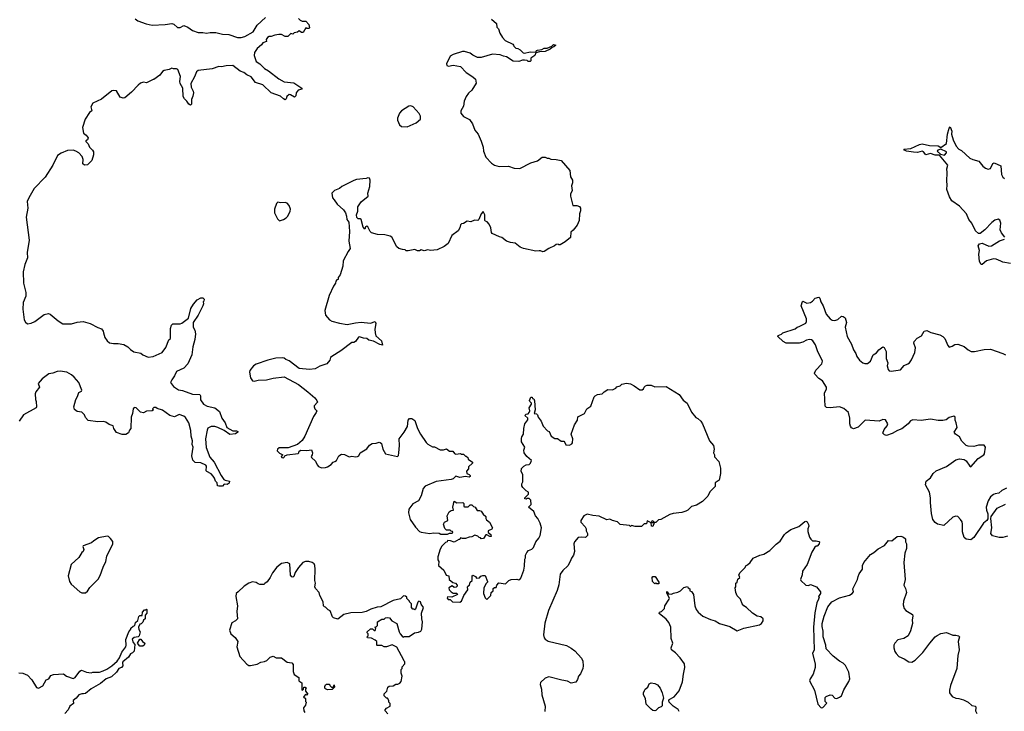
# Model space of a CAD drawing. Extents: x 2293878 to 2522763, y 823964 to 1006972.
# Tile 273 of 407: x 2401884 to 2412381, y 898819 to 906196. Entities that reach past the tile are written whole.
import ezdxf

# ---------------------------------------------------------------- set-up
doc = ezdxf.new("R2010")
doc.units = 0

msp = doc.modelspace()

# ---------------------------------------------------------------- linework, layer by layer
at = {"layer": '0CON20XD'}
for points in [[(2404855, 906210), (2404875, 906190), (2404895, 906180), (2404935, 906180), (2404967, 906145), (2404972, 906108), (2404965, 906102), (2404945, 906102), (2404935, 906110), (2404905, 906058), (2404888, 906058), (2404865, 906078), (2404845, 906062), (2404810, 906055), (2404795, 906040), (2404773, 906047), (2404742, 906018), (2404715, 906017), (2404675, 906036), (2404646, 906036), (2404605, 906031), (2404563, 906017), (2404542, 906018), (2404525, 906007), (2404513, 905985), (2404515, 905962), (2404475, 905948), (2404462, 905928), (2404415, 905887), (2404388, 905845), (2404382, 905815), (2404405, 905750), (2404444, 905724), (2404494, 905675), (2404535, 905651), (2404645, 905563), (2404705, 905534), (2404805, 905522), (2404890, 905465), (2404890, 905455), (2404852, 905445), (2404833, 905415), (2404827, 905383), (2404815, 905370), (2404770, 905395), (2404755, 905397), (2404732, 905378), (2404725, 905350), (2404715, 905342), (2404695, 905350), (2404665, 905380), (2404565, 905414), (2404475, 905501), (2404399, 905525), (2404353, 905585), (2404305, 905606), (2404275, 905631), (2404235, 905645), (2404155, 905706), (2404085, 905705), (2404035, 905692), (2404005, 905695), (2403935, 905670), (2403785, 905655), (2403770, 905640), (2403747, 905585), (2403708, 905515), (2403710, 905475), (2403734, 905435), (2403736, 905415), (2403730, 905380), (2403714, 905345), (2403716, 905295), (2403705, 905283), (2403688, 905295), (2403667, 905327), (2403640, 905350), (2403626, 905375), (2403622, 905465), (2403596, 905516), (2403592, 905535), (2403598, 905588), (2403569, 905665), (2403555, 905673), (2403525, 905672), (2403505, 905680), (2403477, 905663), (2403425, 905652), (2403405, 905642), (2403378, 905605), (2403315, 905558), (2403305, 905558), (2403235, 905522), (2403205, 905528), (2403173, 905517), (2403145, 905498), (2403076, 905424), (2403005, 905362), (2402985, 905358), (2402955, 905368), (2402915, 905438), (2402885, 905442), (2402865, 905437), (2402755, 905349), (2402664, 905306), (2402643, 905265), (2402652, 905225), (2402628, 905205), (2402580, 905135), (2402553, 905045), (2402564, 904985), (2402593, 904963), (2402613, 904935), (2402608, 904915), (2402588, 904905), (2402590, 904895), (2402613, 904873), (2402629, 904835), (2402659, 904805), (2402669, 904785), (2402671, 904755), (2402652, 904695), (2402605, 904647), (2402573, 904643), (2402558, 904658), (2402560, 904705), (2402551, 904735), (2402515, 904774), (2402482, 904795), (2402455, 904803), (2402395, 904802), (2402325, 904772), (2402285, 904747), (2402236, 904645), (2402154, 904516), (2402037, 904395), (2401981, 904295), (2401964, 904255), (2401969, 904185), (2401951, 904091), (2401985, 903845), (2401964, 903714), (2401965, 903655), (2401938, 903585), (2401922, 903505), (2401924, 903385), (2401950, 903285), (2401950, 903245), (2401922, 903178), (2401917, 903107), (2401932, 902995), (2401945, 902970), (2401965, 902950), (2402005, 902958), (2402044, 902976), (2402145, 903050), (2402192, 903062), (2402210, 903055), (2402295, 902982), (2402345, 902950), (2402435, 902951), (2402495, 902971), (2402560, 902975), (2402635, 902954), (2402715, 902912), (2402755, 902900), (2402772, 902875), (2402776, 902856), (2402790, 902805), (2402815, 902770), (2402840, 902750), (2402885, 902741), (2402935, 902743), (2402995, 902730), (2403035, 902707), (2403065, 902677), (2403102, 902652), (2403175, 902640), (2403195, 902622), (2403255, 902596), (2403306, 902604), (2403404, 902646), (2403441, 902699), (2403475, 902780), (2403490, 902795), (2403493, 902903), (2403502, 902938), (2403515, 902950), (2403595, 902952), (2403612, 902958), (2403685, 903011), (2403708, 903115), (2403735, 903163), (2403775, 903209), (2403815, 903228), (2403835, 903230), (2403850, 903215), (2403847, 903193), (2403840, 903185), (2403842, 903165), (2403836, 903145), (2403788, 903045), (2403732, 902965), (2403734, 902915), (2403750, 902885), (2403759, 902845), (2403752, 902785), (2403729, 902705), (2403718, 902622), (2403675, 902525), (2403635, 902478), (2403554, 902445), (2403535, 902398), (2403504, 902355), (2403492, 902325), (2403522, 902285), (2403575, 902247), (2403619, 902239), (2403725, 902202), (2403805, 902199), (2403812, 902185), (2403812, 902142), (2403844, 902095), (2403884, 902074), (2403963, 902055), (2404015, 902016), (2404039, 901945), (2404076, 901896), (2404091, 901845), (2404155, 901812), (2404195, 901812), (2404208, 901805), (2404208, 901795), (2404185, 901780), (2404125, 901771), (2404063, 901813), (2403996, 901845)], [(2403114, 906204), (2403142, 906185), (2403231, 906151), (2403295, 906136), (2403435, 906143), (2403505, 906156), (2403527, 906147), (2403565, 906111), (2403595, 906111), (2403635, 906132), (2403676, 906116), (2403725, 906081), (2403785, 906058), (2403835, 906060), (2403875, 906052), (2403915, 906058), (2403975, 906058), (2404045, 906042), (2404114, 906036), (2404205, 906006), (2404245, 906004), (2404285, 906015), (2404374, 906065), (2404415, 906136), (2404505, 906219)], [(2406915, 906200), (2406968, 906155), (2406970, 906115), (2406988, 906098), (2407003, 906053), (2407030, 906005), (2407060, 905975), (2407140, 905935), (2407150, 905925), (2407152, 905912), (2407172, 905892), (2407195, 905890), (2407220, 905875), (2407252, 905842), (2407265, 905838), (2407325, 905851), (2407385, 905850), (2407394, 905866), (2407405, 905872), (2407452, 905878), (2407477, 905893), (2407508, 905892), (2407558, 905912), (2407575, 905930), (2407600, 905925), (2407580, 905905), (2407560, 905900), (2407538, 905882), (2407485, 905857), (2407425, 905853), (2407388, 905842), (2407377, 905813), (2407333, 905785), (2407332, 905758), (2407325, 905750), (2407305, 905750), (2407295, 905760), (2407265, 905763), (2407245, 905763), (2407205, 905750), (2407145, 905752), (2407075, 905798), (2407043, 905807), (2407005, 905820), (2406925, 905829), (2406805, 905792), (2406765, 905792), (2406715, 905818), (2406685, 905840), (2406625, 905857), (2406604, 905856), (2406505, 905826), (2406475, 905806), (2406433, 905723), (2406437, 905707), (2406455, 905701), (2406505, 905710), (2406585, 905697), (2406645, 905632), (2406716, 905586), (2406745, 905560), (2406752, 905518), (2406706, 905444), (2406668, 905412), (2406643, 905375), (2406623, 905325), (2406616, 905275), (2406588, 905222), (2406588, 905198), (2406614, 905164), (2406680, 905130), (2406710, 905085), (2406735, 905018), (2406770, 904975), (2406805, 904900), (2406826, 904836), (2406827, 904795), (2406855, 904728), (2406914, 904664), (2406945, 904644), (2406995, 904630), (2407095, 904633), (2407155, 904613), (2407215, 904608), (2407335, 904669), (2407405, 904690), (2407455, 904728), (2407485, 904730), (2407508, 904718), (2407525, 904720), (2407547, 904707), (2407605, 904706), (2407655, 904692), (2407748, 904588), (2407755, 904520), (2407778, 904485), (2407777, 904455), (2407767, 904425), (2407773, 904375), (2407756, 904335), (2407757, 904315), (2407780, 904215), (2407825, 904214), (2407852, 904202), (2407863, 904185), (2407864, 904156), (2407851, 904125), (2407850, 904055), (2407827, 904005), (2407785, 903950), (2407761, 903929), (2407755, 903872), (2407698, 903825), (2407645, 903793), (2407633, 903793), (2407625, 903800), (2407605, 903798), (2407587, 903783), (2407524, 903756), (2407475, 903722), (2407461, 903721), (2407435, 903732), (2407422, 903732), (2407385, 903726), (2407255, 903754), (2407221, 903771), (2407165, 903812), (2407115, 903818), (2407075, 903832), (2407025, 903872), (2406998, 903878), (2406922, 903915), (2406913, 903925), (2406907, 903975), (2406888, 904015), (2406869, 904039), (2406850, 904045), (2406842, 904055), (2406842, 904115), (2406825, 904150), (2406802, 904125), (2406778, 904065), (2406767, 904053), (2406734, 904056), (2406695, 904040), (2406655, 904048), (2406617, 904023), (2406595, 904020), (2406583, 904007), (2406578, 903975), (2406558, 903945), (2406492, 903895), (2406451, 903809), (2406409, 903775), (2406335, 903741), (2406265, 903733), (2406235, 903740), (2406195, 903732), (2406165, 903742), (2406145, 903732), (2406125, 903732), (2406095, 903743), (2406025, 903730), (2406005, 903732), (2405992, 903742), (2405965, 903743), (2405926, 903756), (2405905, 903773), (2405851, 903875), (2405835, 903885), (2405775, 903901), (2405700, 903905), (2405635, 903924), (2405620, 903935), (2405597, 903985), (2405585, 903992), (2405572, 903985), (2405563, 903963), (2405544, 903984), (2405523, 904063), (2405512, 904072), (2405493, 904073), (2405478, 904085), (2405473, 904113), (2405489, 904155), (2405490, 904200), (2405525, 904253), (2405598, 904315), (2405596, 904345), (2405618, 904415), (2405620, 904485), (2405614, 904504), (2405595, 904510), (2405578, 904502), (2405475, 904490), (2405445, 904480), (2405318, 904415), (2405294, 904396), (2405240, 904375), (2405210, 904345), (2405218, 904295), (2405238, 904275), (2405267, 904227), (2405335, 904168), (2405357, 904135), (2405369, 904099), (2405373, 904065), (2405392, 904035), (2405401, 903935), (2405393, 903835), (2405408, 903755), (2405386, 903724), (2405333, 903625), (2405330, 903565), (2405302, 903475), (2405280, 903445), (2405280, 903425), (2405265, 903420), (2405253, 903407), (2405250, 903385), (2405228, 903355), (2405182, 903255), (2405138, 903095), (2405143, 903045), (2405188, 902995), (2405211, 902981), (2405295, 902958), (2405375, 902946), (2405465, 902964), (2405525, 902968), (2405625, 902958), (2405675, 902977), (2405679, 902955), (2405670, 902895), (2405672, 902855), (2405682, 902825), (2405742, 902772), (2405750, 902725), (2405725, 902730), (2405655, 902766), (2405605, 902778), (2405585, 902797), (2405548, 902798), (2405505, 902813), (2405495, 902808), (2405465, 902763), (2405445, 902752), (2405425, 902753), (2405306, 902664), (2405210, 902605), (2405198, 902592), (2405190, 902565), (2405158, 902525), (2405085, 902500), (2405035, 902472), (2404973, 902463), (2404865, 902477), (2404758, 902558), (2404722, 902572), (2404705, 902586), (2404685, 902590), (2404615, 902584), (2404530, 902565), (2404405, 902521), (2404376, 902504), (2404338, 902455), (2404333, 902435), (2404344, 902375), (2404365, 902342), (2404385, 902340), (2404425, 902350), (2404514, 902356), (2404585, 902372), (2404705, 902387), (2404855, 902304), (2404954, 902226), (2405031, 902161), (2405053, 902133), (2405059, 902115), (2405024, 902076), (2405022, 902065), (2405030, 902045), (2405050, 902025), (2405046, 902005), (2405016, 901964), (2404922, 901755), (2404895, 901709), (2404847, 901663), (2404745, 901629), (2404651, 901629), (2404632, 901615), (2404628, 901598), (2404655, 901572), (2404690, 901555), (2404672, 901535), (2404680, 901525), (2404695, 901523), (2404705, 901530), (2404710, 901545), (2404736, 901554), (2404852, 901568), (2404860, 901575), (2404862, 901595), (2404880, 901605), (2404945, 901599), (2404995, 901608), (2405004, 901575), (2405002, 901555), (2404991, 901535), (2404994, 901525), (2405036, 901486), (2405055, 901448), (2405070, 901430), (2405103, 901417), (2405145, 901419), (2405165, 901426), (2405205, 901451), (2405224, 901476), (2405244, 901484), (2405261, 901495), (2405285, 901543), (2405315, 901560), (2405347, 901557), (2405395, 901534), (2405425, 901541), (2405464, 901534), (2405485, 901537), (2405498, 901545), (2405514, 901576), (2405585, 901618), (2405614, 901656), (2405643, 901677), (2405685, 901678), (2405715, 901688), (2405727, 901687), (2405742, 901675), (2405754, 901614), (2405784, 901564), (2405910, 901535), (2405922, 901548), (2405927, 901575), (2405932, 901655), (2405928, 901725), (2405983, 901797), (2406018, 901855), (2406027, 901925), (2406039, 901941), (2406063, 901943), (2406095, 901920), (2406126, 901835), (2406156, 901775), (2406217, 901685), (2406235, 901667), (2406285, 901638), (2406305, 901638), (2406365, 901608), (2406402, 901608), (2406435, 901620), (2406465, 901592), (2406500, 901595), (2406520, 901570), (2406535, 901562), (2406585, 901568), (2406595, 901560), (2406615, 901560), (2406635, 901540), (2406645, 901540), (2406660, 901525), (2406665, 901510), (2406710, 901475), (2406710, 901465), (2406670, 901425), (2406670, 901405), (2406648, 901382), (2406652, 901355), (2406676, 901346), (2406686, 901335), (2406686, 901324), (2406675, 901316), (2406635, 901323), (2406575, 901312), (2406535, 901328), (2406505, 901300), (2406485, 901293), (2406325, 901271), (2406208, 901222), (2406186, 901194), (2406164, 901116), (2406137, 901063), (2406075, 901032), (2406031, 900975), (2406029, 900935), (2406047, 900865), (2406104, 900784), (2406147, 900737), (2406165, 900728), (2406255, 900717), (2406295, 900722), (2406355, 900720), (2406375, 900710), (2406445, 900710), (2406465, 900720), (2406495, 900720), (2406500, 900725), (2406498, 900738), (2406485, 900740), (2406475, 900750), (2406435, 900750), (2406415, 900770), (2406402, 900815), (2406414, 900836), (2406450, 900855), (2406442, 900905), (2406462, 900945), (2406485, 900960), (2406510, 900965), (2406500, 900995), (2406515, 901060), (2406545, 901042), (2406607, 901047), (2406620, 901035), (2406620, 901005), (2406625, 901000), (2406665, 901000), (2406685, 901020), (2406705, 901020), (2406722, 901002), (2406740, 900995), (2406762, 900962), (2406785, 900962), (2406805, 900952), (2406825, 900920), (2406852, 900895), (2406852, 900875)], [(2406015, 905052), (2406112, 905095), (2406158, 905135), (2406158, 905165), (2406142, 905195), (2406080, 905265), (2406055, 905278), (2406032, 905275), (2405955, 905223), (2405933, 905197), (2405910, 905145), (2405910, 905125), (2405934, 905074), (2405955, 905058), (2406015, 905052)], [(2412387, 903875), (2412352, 903922), (2412337, 903955), (2412344, 904025), (2412335, 904056), (2412315, 904069), (2412282, 904058), (2412249, 904031), (2412175, 903954), (2412125, 903916), (2412105, 903916), (2412073, 903943), (2412036, 904025), (2412005, 904066), (2411978, 904125), (2411905, 904206), (2411822, 904262), (2411796, 904306), (2411769, 904385), (2411774, 904435), (2411768, 904475), (2411772, 904565), (2411768, 904605), (2411780, 904645), (2411691, 904751), (2411645, 904750), (2411595, 904769), (2411545, 904755), (2411520, 904785), (2411505, 904793), (2411455, 904780), (2411415, 904782), (2411340, 904795), (2411318, 904805), (2411310, 904815), (2411385, 904820), (2411476, 904864), (2411505, 904871), (2411585, 904853), (2411675, 904849), (2411705, 904833), (2411766, 904875), (2411776, 904975), (2411795, 905040), (2411805, 905052), (2411821, 905005), (2411820, 904975), (2411835, 904915), (2411868, 904848), (2411895, 904814), (2411925, 904800), (2412015, 904720), (2412045, 904704), (2412109, 904685), (2412151, 904635), (2412181, 904611), (2412208, 904602), (2412235, 904609), (2412259, 904661), (2412272, 904668), (2412345, 904637), (2412351, 904545), (2412366, 904516), (2412385, 904502)], [(2411745, 904752), (2411766, 904775), (2411764, 904785), (2411705, 904813), (2411671, 904805), (2411666, 904795), (2411701, 904761), (2411745, 904752)], [(2404655, 904052), (2404695, 904063), (2404725, 904082), (2404741, 904099), (2404768, 904155), (2404770, 904175), (2404757, 904215), (2404735, 904240), (2404715, 904247), (2404665, 904242), (2404635, 904250), (2404622, 904235), (2404600, 904175), (2404601, 904135), (2404632, 904072), (2404655, 904052)], [(2412446, 903596), (2412365, 903610), (2412345, 903620), (2412295, 903643), (2412265, 903646), (2412192, 903625), (2412145, 903584), (2412134, 903584), (2412117, 903617), (2412109, 903695), (2412116, 903735), (2412104, 903785), (2412117, 903805), (2412145, 903811), (2412215, 903781), (2412245, 903782), (2412332, 903838), (2412384, 903856)], [(2412405, 901200), (2412356, 901174), (2412322, 901145), (2412285, 901140), (2412265, 901130), (2412236, 901105), (2412208, 901065), (2412189, 900995), (2412192, 900965), (2412207, 900925), (2412207, 900873), (2412196, 900854), (2412160, 900825), (2412056, 900674), (2412025, 900649), (2411975, 900656), (2411954, 900674), (2411934, 900734), (2411937, 900815), (2411931, 900841), (2411916, 900866), (2411885, 900898), (2411865, 900902), (2411831, 900889), (2411735, 900802), (2411670, 900815), (2411645, 900834), (2411621, 900865), (2411605, 900930), (2411593, 901045), (2411595, 901095), (2411584, 901155), (2411540, 901235), (2411549, 901275), (2411595, 901309), (2411624, 901355), (2411655, 901384), (2411765, 901429), (2411865, 901501), (2411905, 901511), (2411955, 901504), (2411975, 901490), (2412015, 901433), (2412025, 901428), (2412104, 901516), (2412162, 901555), (2412169, 901565), (2412181, 901635), (2412168, 901658), (2412105, 901658), (2412055, 901643), (2411995, 901647), (2411975, 901655), (2411929, 901699), (2411905, 901745), (2411860, 901775), (2411848, 901795), (2411878, 901845), (2411867, 901897), (2411858, 901925), (2411858, 901955), (2411845, 901966), (2411795, 901952), (2411761, 901929), (2411725, 901920), (2411675, 901920), (2411595, 901936), (2411495, 901922), (2411405, 901929), (2411383, 901917), (2411355, 901885), (2411289, 901831), (2411243, 901815), (2411185, 901781), (2411125, 901760), (2411105, 901768), (2411088, 901785), (2411099, 901825), (2411133, 901865), (2411140, 901885), (2411115, 901926), (2411085, 901931), (2411046, 901914), (2410898, 901925), (2410825, 901851), (2410775, 901830), (2410754, 901844), (2410741, 901861), (2410734, 901885), (2410736, 901946), (2410722, 902005), (2410669, 902049), (2410625, 902068), (2410525, 902056), (2410485, 902061), (2410470, 902075), (2410466, 902215), (2410484, 902255), (2410484, 902275), (2410442, 902342), (2410405, 902368), (2410360, 902415), (2410358, 902425), (2410372, 902458), (2410437, 902525), (2410442, 902555), (2410389, 902665), (2410367, 902727), (2410340, 902770), (2410325, 902782), (2410304, 902786), (2410272, 902778), (2410235, 902756), (2410195, 902747), (2410056, 902746), (2410022, 902762), (2409967, 902815), (2409971, 902829), (2410005, 902842), (2410020, 902855), (2410152, 902898), (2410173, 902917), (2410195, 902922), (2410265, 902960), (2410272, 902975), (2410273, 903005), (2410216, 903145), (2410231, 903189), (2410235, 903192), (2410255, 903181), (2410275, 903171), (2410315, 903179), (2410337, 903193), (2410365, 903226), (2410405, 903236), (2410416, 903225), (2410426, 903185), (2410450, 903145), (2410482, 903055), (2410525, 903004), (2410545, 902992), (2410575, 902986), (2410605, 902998), (2410645, 903032), (2410665, 903029), (2410685, 903016), (2410698, 902965), (2410684, 902915), (2410706, 902816), (2410754, 902734), (2410772, 902675), (2410797, 902637), (2410808, 902605), (2410838, 902565), (2410872, 902535), (2410895, 902527), (2410922, 902528), (2410956, 902554), (2410985, 902620), (2411019, 902641), (2411042, 902675), (2411085, 902707), (2411099, 902699), (2411122, 902655), (2411122, 902582), (2411138, 902535), (2411134, 902505), (2411143, 902465), (2411155, 902449), (2411175, 902446), (2411275, 902460), (2411313, 902507), (2411352, 902525), (2411370, 902535), (2411392, 902568), (2411426, 902646), (2411436, 902695), (2411418, 902745), (2411422, 902765), (2411451, 902799), (2411500, 902825), (2411528, 902875), (2411555, 902881), (2411599, 902859), (2411695, 902834), (2411725, 902818), (2411746, 902795), (2411779, 902719), (2411794, 902704), (2411825, 902712), (2411855, 902730), (2411885, 902734), (2411955, 902709), (2411996, 902675), (2412028, 902658), (2412065, 902657), (2412165, 902679), (2412235, 902683), (2412366, 902636), (2412395, 902620)], [(2403996, 901845), (2403965, 901856), (2403925, 901858), (2403891, 901839), (2403882, 901818), (2403866, 901725), (2403872, 901632), (2403910, 901530), (2403956, 901476), (2404030, 901335), (2404061, 901291), (2404073, 901283), (2404122, 901272), (2404116, 901254), (2404095, 901238), (2404065, 901240), (2404045, 901220), (2404005, 901220), (2403994, 901225), (2403988, 901255), (2403970, 901275), (2403961, 901305), (2403947, 901327), (2403925, 901351), (2403878, 901375), (2403870, 901385), (2403874, 901434), (2403867, 901445), (2403815, 901470), (2403755, 901472), (2403728, 901498), (2403720, 901545), (2403734, 901635), (2403724, 901665), (2403725, 901705), (2403713, 901755), (2403709, 901815), (2403686, 901895), (2403651, 901951), (2403635, 901967), (2403585, 901983), (2403535, 901961), (2403485, 901974), (2403405, 902031), (2403348, 902048), (2403335, 902060), (2403315, 902060), (2403300, 902045), (2403310, 902035), (2403297, 902023), (2403235, 902020), (2403205, 902002), (2403170, 902010), (2403126, 902055), (2403105, 902060), (2403092, 902045), (2403086, 901995), (2403071, 901955), (2403070, 901835), (2403053, 901817), (2403045, 901790), (2403015, 901772), (2402975, 901772), (2402915, 901792), (2402888, 901835), (2402880, 901865), (2402838, 901878), (2402802, 901902), (2402775, 901910), (2402715, 901908), (2402615, 901922), (2402584, 901954), (2402575, 901980), (2402545, 902010), (2402495, 902016), (2402469, 902039), (2402461, 902065), (2402481, 902145), (2402499, 902175), (2402515, 902219), (2402541, 902235), (2402547, 902245), (2402515, 902325), (2402465, 902384), (2402435, 902409), (2402387, 902437), (2402315, 902447), (2402282, 902445), (2402236, 902424), (2402195, 902418), (2402123, 902365), (2402080, 902315), (2402093, 902275), (2402057, 902225), (2402050, 902205), (2402053, 902145), (2402060, 902125), (2402062, 902065), (2402058, 902055), (2401925, 901980), (2401877, 901913)], [(2406852, 900875), (2406861, 900861), (2406892, 900835), (2406926, 900775), (2406919, 900761), (2406880, 900745), (2406880, 900725), (2406908, 900705), (2406910, 900685), (2406895, 900682), (2406865, 900700), (2406855, 900700), (2406828, 900662), (2406805, 900660), (2406795, 900670), (2406782, 900672), (2406768, 900688), (2406735, 900698), (2406705, 900680), (2406675, 900678), (2406635, 900662), (2406605, 900662), (2406585, 900670), (2406575, 900650), (2406565, 900650), (2406515, 900622), (2406477, 900637), (2406445, 900640), (2406440, 900625), (2406425, 900620), (2406385, 900580), (2406365, 900550), (2406340, 900465), (2406343, 900435), (2406352, 900415), (2406350, 900375), (2406406, 900326), (2406431, 900271), (2406460, 900265), (2406462, 900225), (2406503, 900193), (2406530, 900185), (2406548, 900165), (2406547, 900153), (2406537, 900143), (2406515, 900140), (2406495, 900158), (2406460, 900135), (2406462, 900115), (2406485, 900092), (2406505, 900080), (2406545, 900080), (2406550, 900065), (2406492, 900038), (2406445, 900040), (2406440, 900025), (2406452, 900012), (2406472, 900012), (2406498, 899988), (2406575, 899982), (2406595, 899992), (2406618, 900055), (2406660, 900115), (2406658, 900145), (2406662, 900155), (2406678, 900165), (2406688, 900195), (2406707, 900213), (2406708, 900262), (2406715, 900270), (2406745, 900258), (2406755, 900240), (2406785, 900242), (2406801, 900259), (2406821, 900269), (2406848, 900268), (2406870, 900205), (2406870, 900195), (2406852, 900178), (2406848, 900162), (2406832, 900135), (2406830, 900075), (2406845, 900030), (2406865, 900012), (2406906, 900054), (2406910, 900085), (2406930, 900105), (2406932, 900128), (2406945, 900140), (2406965, 900140), (2406970, 900165), (2406992, 900188), (2407062, 900178), (2407100, 900215), (2407124, 900226), (2407185, 900228), (2407205, 900220), (2407215, 900224), (2407225, 900238), (2407257, 900325), (2407267, 900367), (2407268, 900442), (2407278, 900455), (2407278, 900485), (2407289, 900511), (2407307, 900533), (2407345, 900550), (2407362, 900565), (2407387, 900625), (2407419, 900665), (2407433, 900695), (2407446, 900775), (2407433, 900825), (2407407, 900877), (2407383, 900903), (2407365, 900950), (2407310, 900995), (2407338, 901025), (2407332, 901072), (2407315, 901090), (2407295, 901090), (2407285, 901080), (2407270, 901085), (2407270, 901095), (2407310, 901135), (2407310, 901155), (2407282, 901172), (2407247, 901207), (2407238, 901225), (2407238, 901245), (2407248, 901265), (2407248, 901345), (2407232, 901375), (2407233, 901407), (2407260, 901435), (2407283, 901447), (2407315, 901450), (2407330, 901465), (2407340, 901495), (2407290, 901535), (2407262, 901575), (2407260, 901605), (2407268, 901635), (2407234, 901694), (2407235, 901730), (2407237, 901745), (2407256, 901775), (2407257, 901835), (2407270, 901885), (2407302, 901928), (2407302, 901945), (2407270, 901975), (2407285, 901988), (2407305, 901990), (2407317, 902005), (2407323, 902025), (2407314, 902056), (2407340, 902095), (2407340, 902105), (2407323, 902123), (2407320, 902135), (2407335, 902170), (2407348, 902168), (2407350, 902155), (2407365, 902150), (2407372, 902132), (2407378, 902035), (2407370, 901995), (2407395, 901990), (2407405, 901980), (2407412, 901955), (2407443, 901915), (2407465, 901860), (2407512, 901812), (2407530, 901805), (2407550, 901755), (2407588, 901728), (2407617, 901727), (2407655, 901700), (2407685, 901700), (2407697, 901687), (2407705, 901660), (2407745, 901658), (2407769, 901671), (2407776, 901684), (2407780, 901725), (2407764, 901776), (2407798, 901875), (2407832, 901925), (2407835, 901960), (2407906, 901994), (2407932, 902045), (2407972, 902075), (2408008, 902172), (2408020, 902185), (2408045, 902198), (2408094, 902206), (2408114, 902226), (2408155, 902250), (2408205, 902248), (2408240, 902265), (2408252, 902278), (2408285, 902290), (2408303, 902307), (2408355, 902320), (2408395, 902312), (2408435, 902292), (2408495, 902248), (2408522, 902248), (2408535, 902260), (2408540, 902275), (2408555, 902290), (2408575, 902298), (2408616, 902296), (2408655, 902278), (2408775, 902282), (2408915, 902198), (2408957, 902137), (2409000, 902105), (2409045, 902010), (2409094, 901954), (2409115, 901942), (2409145, 901912), (2409164, 901884), (2409240, 901705), (2409280, 901655), (2409288, 901615), (2409282, 901575), (2409292, 901555), (2409293, 901533), (2409338, 901485), (2409357, 901413), (2409357, 901357), (2409340, 901285), (2409300, 901255), (2409300, 901215), (2409241, 901159), (2409220, 901115), (2409163, 901057), (2409101, 901019), (2409045, 901002), (2409006, 900964), (2408986, 900954), (2408945, 900940), (2408851, 900929), (2408815, 900918), (2408720, 900865), (2408695, 900860), (2408667, 900833), (2408652, 900832), (2408635, 900850), (2408625, 900848), (2408620, 900845), (2408622, 900832), (2408638, 900832), (2408648, 900828), (2408635, 900789), (2408619, 900795), (2408618, 900828), (2408575, 900850), (2408565, 900820), (2408542, 900818), (2408515, 900790), (2408445, 900790), (2408405, 900800), (2408395, 900790), (2408385, 900800), (2408285, 900812), (2408259, 900839), (2408203, 900853), (2408175, 900868), (2408145, 900862), (2408062, 900902), (2407995, 900908), (2407935, 900922), (2407898, 900905), (2407868, 900855), (2407868, 900835), (2407912, 900785), (2407922, 900765), (2407922, 900745), (2407938, 900715), (2407937, 900693), (2407915, 900672), (2407875, 900678), (2407839, 900671), (2407800, 900625), (2407793, 900605), (2407800, 900525), (2407788, 900485), (2407766, 900454), (2407753, 900415), (2407728, 900372), (2407675, 900322), (2407645, 900282), (2407632, 900168), (2407613, 900107), (2407520, 899895), (2407482, 899758), (2407469, 899635), (2407474, 899604), (2407485, 899588), (2407518, 899568), (2407715, 899522), (2407764, 899494), (2407803, 899463), (2407872, 899385), (2407888, 899355), (2407893, 899305), (2407888, 899275), (2407862, 899218), (2407840, 899195), (2407832, 899158), (2407812, 899128), (2407765, 899120), (2407725, 899142), (2407665, 899151), (2407525, 899188), (2407485, 899171), (2407438, 899125), (2407432, 899105), (2407446, 899055), (2407452, 898995), (2407486, 898875), (2407484, 898816)], [(2412415, 900688), (2412365, 900671), (2412325, 900671), (2412255, 900691), (2412238, 900715), (2412249, 900775), (2412237, 900875), (2412240, 900895), (2412305, 900985), (2412395, 901028)], [(2408916, 898816), (2408905, 898838), (2408850, 898875), (2408807, 898917), (2408803, 898935), (2408808, 898945), (2408862, 898975), (2408914, 899036), (2408952, 899135), (2408960, 899215), (2408977, 899285), (2408970, 899325), (2408925, 899388), (2408875, 899442), (2408832, 899475), (2408828, 899495), (2408848, 899545), (2408830, 899595), (2408827, 899715), (2408803, 899765), (2408775, 899802), (2408701, 899861), (2408704, 899876), (2408728, 899885), (2408760, 899915), (2408763, 899945), (2408808, 900015), (2408810, 900025), (2408785, 900080), (2408783, 900097), (2408795, 900090), (2408802, 900072), (2408832, 900068), (2408855, 900080), (2408902, 900088), (2408930, 900105), (2408965, 900140), (2409005, 900150), (2409010, 900135), (2409030, 900125), (2409030, 900105), (2409048, 900098), (2409067, 900065), (2409083, 899945), (2409097, 899905), (2409116, 899876), (2409168, 899835), (2409248, 899798), (2409298, 899785), (2409345, 899754), (2409455, 899723), (2409535, 899678), (2409605, 899707), (2409770, 899740), (2409792, 899755), (2409812, 899785), (2409810, 899805), (2409786, 899826), (2409745, 899833), (2409695, 899867), (2409632, 899925), (2409604, 899944), (2409588, 899965), (2409568, 900015), (2409535, 900050), (2409518, 900085), (2409512, 900135), (2409520, 900145), (2409520, 900185), (2409532, 900198), (2409542, 900228), (2409560, 900245), (2409550, 900275), (2409565, 900300), (2409615, 900350), (2409630, 900375), (2409645, 900380), (2409673, 900407), (2409705, 900452), (2409775, 900484), (2409816, 900494), (2409882, 900535), (2409948, 900602), (2409993, 900635), (2410037, 900705), (2410055, 900723), (2410105, 900757), (2410191, 900789), (2410255, 900843), (2410267, 900847), (2410279, 900839), (2410293, 900813), (2410296, 900795), (2410286, 900765), (2410286, 900735), (2410304, 900675), (2410318, 900655), (2410335, 900638), (2410375, 900638), (2410405, 900630), (2410410, 900625), (2410407, 900605), (2410385, 900580), (2410375, 900580), (2410362, 900568), (2410330, 900515), (2410278, 900385), (2410231, 900315), (2410227, 900273), (2410210, 900225), (2410213, 900215), (2410265, 900163), (2410295, 900160), (2410315, 900170), (2410380, 900145), (2410422, 900092), (2410422, 900075), (2410402, 900045), (2410408, 900035), (2410402, 900015), (2410383, 899975), (2410362, 899868), (2410348, 899715), (2410353, 899475), (2410336, 899435), (2410364, 899325), (2410366, 899286), (2410345, 899215), (2410310, 899165), (2410304, 899145), (2410356, 899045), (2410394, 898895), (2410430, 898855), (2410445, 898858), (2410488, 898905), (2410470, 898925), (2410473, 898967), (2410483, 898977), (2410526, 898996), (2410545, 898990), (2410575, 898958), (2410595, 898957), (2410625, 898968), (2410645, 898984), (2410672, 899048), (2410725, 899138), (2410733, 899167), (2410723, 899235), (2410687, 899307), (2410665, 899332), (2410625, 899353), (2410558, 899408), (2410483, 899485), (2410480, 899525), (2410449, 899615), (2410449, 899675), (2410440, 899725), (2410440, 899755), (2410460, 899835), (2410500, 899935), (2410544, 899986), (2410625, 900031), (2410732, 900058), (2410760, 900075), (2410772, 900095), (2410768, 900125), (2410818, 900225), (2410823, 900257), (2410834, 900286), (2410868, 900335), (2410870, 900375), (2410882, 900405), (2410955, 900492), (2410989, 900511), (2411035, 900552), (2411103, 900587), (2411145, 900640), (2411182, 900638), (2411238, 900682), (2411277, 900687), (2411307, 900677), (2411327, 900657), (2411328, 900628), (2411338, 900605), (2411338, 900555), (2411322, 900505), (2411311, 900405), (2411324, 900225), (2411312, 900165), (2411328, 900128), (2411338, 900085), (2411308, 899995), (2411304, 899955), (2411314, 899915), (2411333, 899893), (2411401, 899851), (2411407, 899835), (2411400, 899795), (2411403, 899755), (2411382, 899678), (2411358, 899625), (2411310, 899595), (2411245, 899580), (2411213, 899545), (2411204, 899525), (2411204, 899495), (2411215, 899458), (2411229, 899435), (2411258, 899405), (2411315, 899380), (2411365, 899347), (2411395, 899342), (2411432, 899365), (2411513, 899445), (2411587, 899545), (2411645, 899612), (2411665, 899628), (2411705, 899648), (2411765, 899660), (2411831, 899631), (2411865, 899632), (2411894, 899624), (2411903, 899615), (2411890, 899565), (2411900, 899475), (2411886, 899414), (2411876, 899275), (2411807, 899095), (2411797, 899045), (2411798, 899015), (2411825, 898978), (2411865, 898960), (2411895, 898957), (2411945, 898940), (2411995, 898917), (2412035, 898880), (2412074, 898874), (2412078, 898855), (2412073, 898825), (2412087, 898795)], [(2402585, 900083), (2402605, 900099), (2402631, 900139), (2402720, 900230), (2402742, 900268), (2402772, 900358), (2402801, 900415), (2402811, 900475), (2402877, 900605), (2402875, 900630), (2402853, 900663), (2402832, 900682), (2402815, 900688), (2402725, 900668), (2402675, 900638), (2402650, 900615), (2402562, 900585), (2402557, 900575), (2402569, 900545), (2402562, 900525), (2402547, 900513), (2402515, 900460), (2402433, 900385), (2402400, 900265), (2402413, 900205), (2402434, 900174), (2402525, 900093), (2402545, 900083), (2402585, 900083)], [(2405807, 898793), (2405780, 898825), (2405780, 898835), (2405795, 898853), (2405832, 898875), (2405832, 898902), (2405820, 898915), (2405820, 898935), (2405805, 898960), (2405795, 898960), (2405770, 898985), (2405770, 899005), (2405797, 899033), (2405810, 899075), (2405822, 899088), (2405865, 899090), (2405895, 899110), (2405915, 899110), (2405935, 899120), (2405952, 899138), (2405960, 899195), (2405950, 899225), (2405950, 899265), (2405960, 899275), (2405960, 899295), (2405990, 899325), (2405990, 899345), (2405982, 899352), (2405980, 899365), (2405903, 899503), (2405855, 899528), (2405795, 899508), (2405768, 899508), (2405745, 899520), (2405695, 899520), (2405690, 899525), (2405690, 899565), (2405675, 899578), (2405635, 899598), (2405592, 899602), (2405590, 899615), (2405600, 899625), (2405600, 899645), (2405590, 899655), (2405590, 899665), (2405625, 899700), (2405645, 899700), (2405662, 899682), (2405675, 899680), (2405680, 899705), (2405670, 899715), (2405688, 899722), (2405697, 899733), (2405700, 899775), (2405745, 899800), (2405768, 899802), (2405783, 899817), (2405805, 899820), (2405827, 899817), (2405850, 899785), (2405906, 899756), (2405928, 899668), (2405940, 899645), (2405962, 899622), (2405975, 899610), (2405982, 899618), (2406035, 899618), (2406093, 899657), (2406135, 899662), (2406160, 899675), (2406172, 899695), (2406178, 899775), (2406170, 899805), (2406168, 899865), (2406188, 899925), (2406163, 899963), (2406158, 899985), (2406138, 899992), (2406128, 899982), (2406105, 899910), (2406095, 899900), (2406085, 899910), (2406075, 899910), (2406060, 899925), (2406060, 899965), (2406040, 899985), (2406040, 899995), (2406012, 900022), (2406010, 900035), (2405998, 900048), (2405975, 900050), (2405942, 900018), (2405865, 900002), (2405735, 899932), (2405695, 899930), (2405628, 899908), (2405577, 899883), (2405535, 899872), (2405415, 899868), (2405338, 899852), (2405275, 899802), (2405230, 899815), (2405218, 899828), (2405195, 899890), (2405172, 899902), (2405145, 899930), (2405132, 899932), (2405123, 899943), (2405120, 899985), (2405082, 900055), (2405077, 900087), (2405038, 900128), (2405032, 900145), (2405036, 900184), (2405030, 900215), (2405034, 900335), (2405030, 900375), (2405022, 900392), (2405002, 900405), (2404965, 900416), (2404930, 900415), (2404904, 900405), (2404855, 900354), (2404821, 900299), (2404805, 900258), (2404795, 900250), (2404785, 900252), (2404771, 900271), (2404762, 900392), (2404735, 900407), (2404676, 900394), (2404625, 900358), (2404578, 900295), (2404554, 900246), (2404521, 900199), (2404498, 900182), (2404485, 900173), (2404445, 900170), (2404425, 900177), (2404405, 900193), (2404365, 900199), (2404326, 900184), (2404278, 900155), (2404213, 900095), (2404193, 900075), (2404187, 900045), (2404206, 899944), (2404200, 899885), (2404204, 899805), (2404186, 899785), (2404145, 899763), (2404121, 899685), (2404135, 899647), (2404180, 899605), (2404210, 899565), (2404198, 899505), (2404230, 899405), (2404305, 899321), (2404325, 899309), (2404345, 899306), (2404417, 899323), (2404455, 899344), (2404495, 899350), (2404518, 899362), (2404554, 899396), (2404585, 899407), (2404618, 899388), (2404675, 899390), (2404735, 899342), (2404786, 899336), (2404799, 899319), (2404800, 899245), (2404811, 899211), (2404859, 899179), (2404860, 899145), (2404892, 899122), (2404892, 899045), (2404910, 899055), (2404913, 899077), (2404927, 899077), (2404940, 899065), (2404930, 899055), (2404932, 899035), (2404957, 899003), (2404945, 898990), (2404935, 899000), (2404910, 898975), (2404930, 898955), (2404930, 898925), (2404938, 898915), (2404930, 898885), (2404910, 898855), (2404913, 898823), (2404922, 898805)], [(2408695, 900180), (2408675, 900180), (2408665, 900188), (2408655, 900180), (2408632, 900202), (2408628, 900245), (2408634, 900256), (2408658, 900255), (2408698, 900195), (2408700, 900185), (2408695, 900180)], [(2401875, 899228), (2401917, 899227), (2401965, 899204), (2402014, 899154), (2402064, 899074), (2402085, 899064), (2402130, 899090), (2402167, 899153), (2402193, 899167), (2402215, 899202), (2402245, 899213), (2402349, 899219), (2402382, 899192), (2402455, 899169), (2402475, 899179), (2402525, 899248), (2402544, 899256), (2402595, 899238), (2402645, 899228), (2402665, 899237), (2402735, 899238), (2402775, 899251), (2402812, 899268), (2402866, 899304), (2402921, 899355), (2402949, 899391), (2402972, 899448), (2403014, 899505), (2403019, 899525), (2403014, 899586), (2403048, 899665), (2403070, 899695), (2403070, 899705), (2403092, 899728), (2403110, 899735), (2403120, 899765), (2403142, 899788), (2403155, 899830), (2403165, 899840), (2403188, 899842), (2403192, 899878), (2403215, 899900), (2403225, 899900), (2403235, 899910), (2403240, 899905), (2403238, 899865), (2403220, 899845), (2403220, 899805), (2403205, 899790), (2403195, 899770), (2403177, 899753), (2403165, 899750), (2403152, 899715), (2403153, 899693), (2403168, 899665), (2403157, 899623), (2403148, 899612), (2403103, 899607), (2403083, 899587), (2403092, 899552), (2403112, 899532), (2403105, 899460), (2403088, 899442), (2403065, 899432), (2403044, 899396), (2402982, 899345), (2402978, 899335), (2402982, 899305), (2402970, 899285), (2402942, 899275), (2402916, 899235), (2402862, 899188), (2402804, 899166), (2402746, 899114), (2402645, 899057), (2402585, 899010), (2402565, 899004), (2402545, 899006), (2402515, 898993), (2402485, 898958), (2402454, 898936), (2402456, 898904), (2402417, 898873), (2402402, 898835), (2402364, 898796)], [(2403165, 899512), (2403140, 899545), (2403165, 899590), (2403175, 899590), (2403194, 899564), (2403218, 899545), (2403212, 899525), (2403195, 899513), (2403165, 899512)], [(2405165, 899048), (2405145, 899058), (2405138, 899065), (2405138, 899085), (2405145, 899100), (2405155, 899110), (2405185, 899110), (2405190, 899095), (2405215, 899070), (2405228, 899082), (2405235, 899100), (2405240, 899075), (2405215, 899050), (2405165, 899048)], [(2408655, 898824), (2408635, 898828), (2408615, 898841), (2408564, 898894), (2408557, 898955), (2408533, 898995), (2408534, 899015), (2408545, 899042), (2408554, 899056), (2408582, 899075), (2408595, 899112), (2408615, 899123), (2408656, 899116), (2408685, 899102), (2408712, 899065), (2408734, 899015), (2408748, 898958), (2408732, 898915), (2408734, 898876), (2408724, 898866), (2408694, 898856), (2408665, 898827), (2408655, 898824)]]:
    msp.add_lwpolyline(points, dxfattribs=at)

doc.saveas('drawing.dxf')
